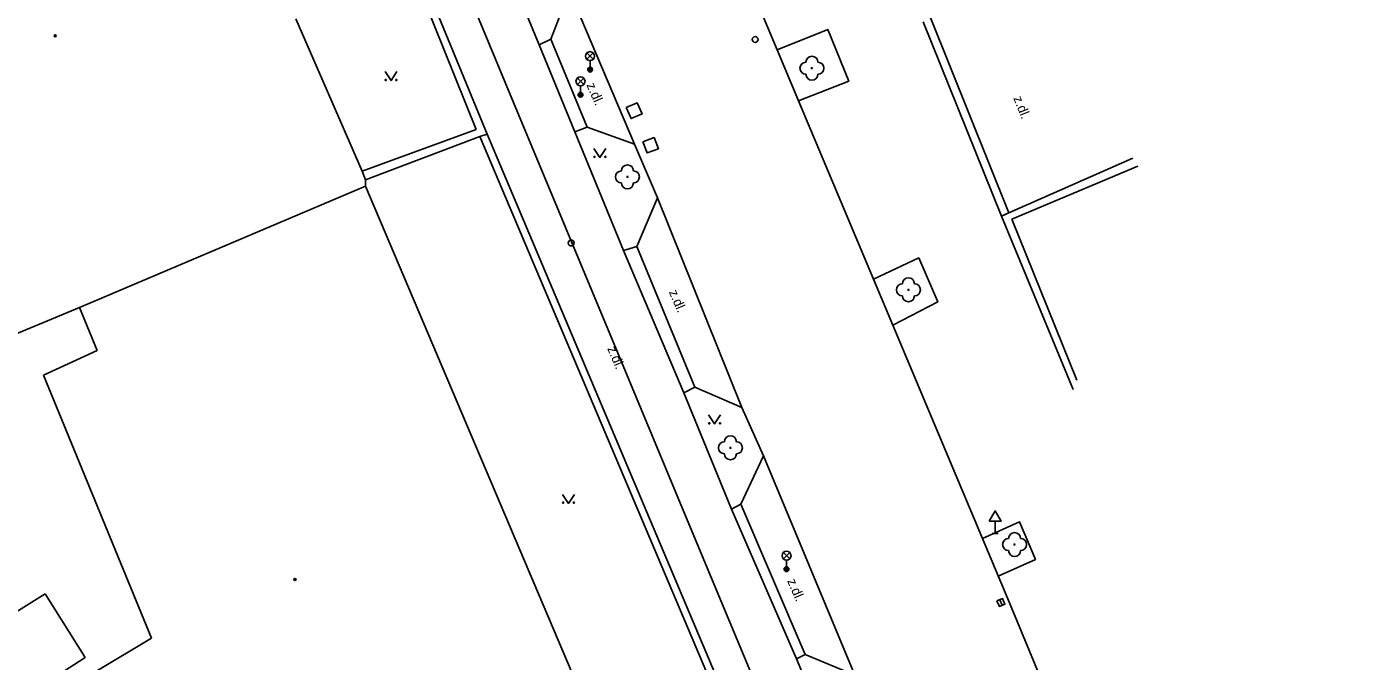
# Model space of a CAD drawing. Extents: x -599770 to -598493, y -1162076 to -1159209.
# Drawn here: x -598601.1 to -598545.9, y -1159479.7 to -1159453.2 of the extents above; entities that cross this region are included whole.
import ezdxf

# ---------------------------------------------------------------- set-up
doc = ezdxf.new("R2010")
doc.units = 0
doc.layers.add('Podklad', color=7, linetype='Continuous')

msp = doc.modelspace()

# ---------------------------------------------------------------- linework, layer by layer
at = {"layer": 'Podklad'}
for p, q in [((-598577.663, -1159454.53), (-598577.398, -1159454.265)), ((-598577.663, -1159454.265), (-598577.398, -1159454.53)), ((-598577.53, -1159454.585), (-598577.53, -1159454.96)), ((-598578.062, -1159455.58), (-598577.797, -1159455.315)), ((-598578.062, -1159455.315), (-598577.797, -1159455.58)), ((-598577.93, -1159455.635), (-598577.93, -1159456.01)), ((-598560.62, -1159473.831), (-598560.62, -1159474.34)), ((-598560.745, -1159474.34), (-598560.495, -1159474.34)), ((-598569.462, -1159475.4), (-598569.197, -1159475.135)), ((-598569.462, -1159475.135), (-598569.197, -1159475.4)), ((-598569.33, -1159475.455), (-598569.33, -1159475.83)), ((-598560.429, -1159477.105), (-598560.331, -1159477.335))]:
    msp.add_line(p, q, dxfattribs=at)
for points in [[(-598592.742, -1159427.404), (-598592.664, -1159427.593), (-598591.326, -1159430.812), (-598590.176, -1159433.58), (-598588.845, -1159436.785), (-598587.176, -1159440.801), (-598584.816, -1159446.481), (-598582.157, -1159452.881), (-598580.724, -1159456.33), (-598576.358, -1159466.838), (-598573.477, -1159473.771), (-598568.21, -1159486.43)], [(-598560.09, -1159477.07), (-598564.89, -1159465.64), (-598565.7, -1159463.71), (-598568.83, -1159456.26), (-598569.72, -1159454.14), (-598572.87, -1159446.63)], [(-598579.66, -1159453.93), (-598581.71, -1159448.92)], [(-598584.82, -1159450.38), (-598581.83, -1159457.66)], [(-598584.93, -1159450.88), (-598582.28, -1159457.46)], [(-598578.39, -1159451.67), (-598579.17, -1159453.69)], [(-598578.39, -1159451.67), (-598575.67, -1159458.08)], [(-598589.81, -1159452.84), (-598587.04, -1159459.2)], [(-598560.36, -1159461.08), (-598563.62, -1159452.97)], [(-598560.05, -1159460.94), (-598563.34, -1159452.76)], [(-598579.17, -1159453.69), (-598579.66, -1159453.93)], [(-598579.17, -1159453.69), (-598577.65, -1159457.36)], [(-598569.72, -1159454.14), (-598567.61, -1159453.28), (-598566.73, -1159455.44), (-598568.83, -1159456.26)], [(-598579.66, -1159453.93), (-598578.16, -1159457.56)], [(-598586.09, -1159455.045), (-598585.84, -1159455.42), (-598585.59, -1159455.045)], [(-598582.28, -1159457.46), (-598587.04, -1159459.2)], [(-598578.16, -1159457.56), (-598577.65, -1159457.36)], [(-598576.14, -1159462.52), (-598578.16, -1159457.56)], [(-598577.65, -1159457.36), (-598575.67, -1159458.08)], [(-598582.13, -1159457.76), (-598586.91, -1159459.57)], [(-598581.83, -1159457.66), (-598582.13, -1159457.76)], [(-598582.13, -1159457.76), (-598570.78, -1159484.6)], [(-598581.83, -1159457.66), (-598570.39, -1159484.75)], [(-598575.67, -1159458.08), (-598574.72, -1159460.31)], [(-598577.37, -1159458.255), (-598577.12, -1159458.63), (-598576.87, -1159458.255)], [(-598560.05, -1159460.94), (-598554.88, -1159458.66)], [(-598587.04, -1159459.2), (-598586.91, -1159459.57)], [(-598559.92, -1159461.21), (-598554.67, -1159458.99)], [(-598586.9, -1159459.83), (-598598.84, -1159464.9)], [(-598586.91, -1159459.57), (-598586.9, -1159459.83)], [(-598586.9, -1159459.83), (-598577.26, -1159482.57)], [(-598574.72, -1159460.31), (-598575.58, -1159462.35)], [(-598574.72, -1159460.31), (-598571.2, -1159469.07)], [(-598560.36, -1159461.08), (-598560.05, -1159460.94)], [(-598557.37, -1159468.33), (-598560.36, -1159461.08)], [(-598557.21, -1159467.94), (-598559.92, -1159461.21)], [(-598575.58, -1159462.35), (-598576.14, -1159462.52)], [(-598573.61, -1159468.47), (-598576.14, -1159462.52)], [(-598575.58, -1159462.35), (-598573.16, -1159468.22)], [(-598565.7, -1159463.71), (-598563.81, -1159462.83), (-598563.01, -1159464.66), (-598564.89, -1159465.64)], [(-598598.84, -1159464.9), (-598602.27, -1159466.32)], [(-598598.11, -1159466.7), (-598598.84, -1159464.9)], [(-598600.35, -1159467.72), (-598598.11, -1159466.7)], [(-598595.84, -1159478.71), (-598600.35, -1159467.72)], [(-598573.61, -1159468.47), (-598573.16, -1159468.22)], [(-598571.62, -1159473.32), (-598573.61, -1159468.47)], [(-598573.16, -1159468.22), (-598571.2, -1159469.07)], [(-598571.2, -1159469.07), (-598570.29, -1159471.09)], [(-598572.58, -1159469.385), (-598572.33, -1159469.76), (-598572.08, -1159469.385)], [(-598570.29, -1159471.09), (-598571.24, -1159473.12)], [(-598570.29, -1159471.09), (-598566.48, -1159480.26)], [(-598578.68, -1159472.705), (-598578.43, -1159473.08), (-598578.18, -1159472.705)], [(-598571.24, -1159473.12), (-598571.62, -1159473.32)], [(-598568.91, -1159479.58), (-598571.62, -1159473.32)], [(-598568.55, -1159479.4), (-598571.24, -1159473.12)], [(-598560.489, -1159476.12), (-598558.94, -1159475.42), (-598559.6, -1159473.85), (-598561.148, -1159474.549)], [(-598602.29, -1159478.11), (-598600.28, -1159476.86)], [(-598600.28, -1159476.86), (-598598.61, -1159479.52)], [(-598545.95, -1159511.35), (-598547.17, -1159508.39), (-598547.95, -1159506.51), (-598551.44, -1159498.04), (-598552.24, -1159496.1), (-598556.05, -1159486.85), (-598556.74, -1159485.18), (-598560.09, -1159477.07)], [(-598600.34, -1159481.41), (-598595.84, -1159478.71)], [(-598598.61, -1159479.52), (-598600.65, -1159480.85)], [(-598568.91, -1159479.58), (-598568.55, -1159479.4)], [(-598567.27, -1159483.5), (-598568.91, -1159479.58)], [(-598568.55, -1159479.4), (-598566.48, -1159480.26)]]:
    msp.add_lwpolyline(points, dxfattribs=at)
for points in [[(-598576.018, -1159456.549), (-598575.821, -1159457.008), (-598575.362, -1159456.811), (-598575.559, -1159456.352)], [(-598575.323, -1159457.977), (-598575.143, -1159458.443), (-598574.677, -1159458.263), (-598574.857, -1159457.797)], [(-598560.87, -1159473.831), (-598560.37, -1159473.831), (-598560.62, -1159473.398)], [(-598560.544, -1159477.154), (-598560.446, -1159477.384), (-598560.216, -1159477.286), (-598560.314, -1159477.056)]]:
    msp.add_lwpolyline(points, close=True, dxfattribs=at)
for centre, radius in [((-598599.86, -1159453.55), 0.045), ((-598599.86, -1159453.55), 0.0199), ((-598570.64, -1159453.7), 0.125), ((-598577.53, -1159454.398), 0.188), ((-598577.53, -1159454.96), 0.1), ((-598568.27, -1159454.9), 0.025), ((-598586.065, -1159455.395), 0.025), ((-598585.615, -1159455.395), 0.025), ((-598577.93, -1159455.448), 0.188), ((-598577.53, -1159454.96), 0.0723), ((-598577.53, -1159454.96), 0.0438), ((-598577.93, -1159456.01), 0.1), ((-598577.93, -1159456.01), 0.0723), ((-598577.93, -1159456.01), 0.0438), ((-598577.345, -1159458.605), 0.025), ((-598576.895, -1159458.605), 0.025), ((-598575.97, -1159459.44), 0.025), ((-598578.32, -1159462.2), 0.125), ((-598564.24, -1159464.16), 0.025), ((-598572.555, -1159469.735), 0.025), ((-598572.105, -1159469.735), 0.025), ((-598571.67, -1159470.76), 0.025), ((-598578.655, -1159473.055), 0.025), ((-598578.205, -1159473.055), 0.025), ((-598569.33, -1159475.267), 0.188), ((-598559.81, -1159474.8), 0.025), ((-598569.33, -1159475.83), 0.1), ((-598569.33, -1159475.83), 0.0723), ((-598569.33, -1159475.83), 0.0438), ((-598589.85, -1159476.26), 0.045), ((-598589.85, -1159476.26), 0.0199)]:
    msp.add_circle(centre, radius, dxfattribs=at)
for centre, start, end in [((-598568.52, -1159454.9), 90, 270), ((-598568.27, -1159454.65), 0, 180), ((-598568.02, -1159454.9), 270, 90), ((-598568.27, -1159455.15), 180, 0), ((-598576.22, -1159459.44), 90, 270), ((-598575.97, -1159459.19), 0, 180), ((-598575.72, -1159459.44), 270, 90), ((-598575.97, -1159459.69), 180, 0), ((-598564.24, -1159463.91), 0, 180), ((-598564.49, -1159464.16), 90, 270), ((-598563.99, -1159464.16), 270, 90), ((-598564.24, -1159464.41), 180, 0), ((-598571.67, -1159470.51), 0, 180), ((-598571.92, -1159470.76), 90, 270), ((-598571.42, -1159470.76), 270, 90), ((-598571.67, -1159471.01), 180, 0), ((-598560.06, -1159474.8), 90, 270), ((-598559.81, -1159474.55), 0, 180), ((-598559.56, -1159474.8), 270, 90), ((-598559.81, -1159475.05), 180, 0)]:
    msp.add_arc(centre, 0.25, start, end, dxfattribs=at)

# ---------------------------------------------------------------- texts
for rotation, p in [(293.459, (-598577.69, -1159455.6)), (292, (-598559.87, -1159456.15)), (293.459, (-598574.25, -1159464.25)), (293, (-598576.82, -1159466.61)), (293.459, (-598569.31, -1159476.32))]:
    msp.add_text('z.dl.', height=0.4, rotation=rotation, dxfattribs=at).set_placement(p)

doc.saveas('drawing.dxf')
